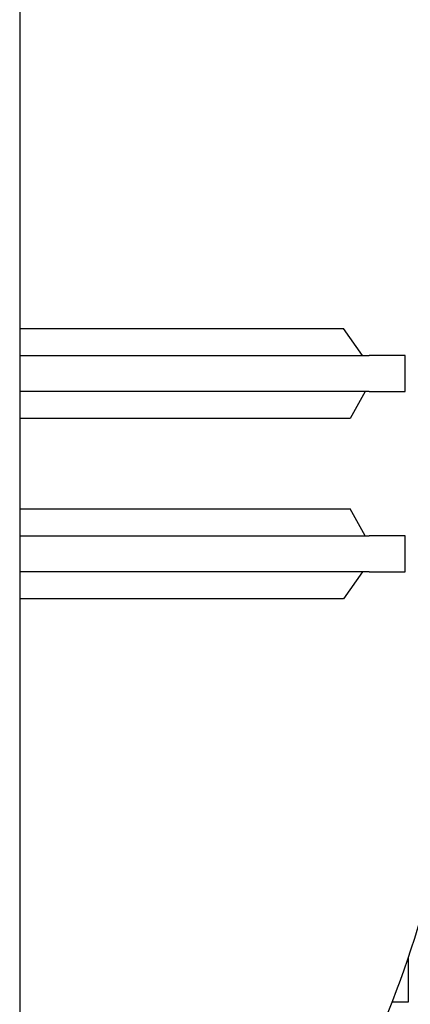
# Model space of a CAD drawing. Header units: inches. Extents: x 5 to 1128, y -85 to 748.
# Tile 650 of 656: x 766 to 777, y 567 to 594. Entities that reach past the tile are written whole.
import ezdxf

# ---------------------------------------------------------------- set-up
doc = ezdxf.new("R2010")
doc.units = ezdxf.units.IN
doc.header["$LTSCALE"] = 32
doc.header["$MEASUREMENT"] = 0
doc.layers.add('Visible (ANSI)', color=7, linetype='Continuous', lineweight=30)

msp = doc.modelspace()

# ---------------------------------------------------------------- linework, layer by layer
at = {"layer": 'Visible (ANSI)'}
for p, q in [((765.78063, 626.43978), (765.78063, 552.43978)), ((765.78063, 585.43664), (765.90563, 585.43664)), ((775.28131, 584.68978), (774.75446, 585.43664)), ((765.78063, 584.68978), (775.46578, 584.68978)), ((776.46578, 584.68978), (775.46578, 584.68978)), ((776.46578, 583.68978), (776.46578, 584.68978)), ((775.46578, 583.68978), (765.78063, 583.68978)), ((775.35547, 583.68978), (774.93906, 582.94292)), ((775.46578, 583.68978), (776.46578, 583.68978)), ((765.90563, 582.94292), (765.78063, 582.94292)), ((774.93906, 582.94292), (765.90563, 582.94292)), ((765.78063, 580.43627), (765.90563, 580.43627)), ((765.90563, 580.43627), (774.93885, 580.43627)), ((775.35514, 579.68978), (774.93885, 580.43627)), ((765.78063, 579.68978), (775.46578, 579.68978)), ((776.46578, 579.68978), (775.46578, 579.68978)), ((776.46578, 578.68978), (776.46578, 579.68978)), ((775.46578, 578.68978), (765.78063, 578.68978)), ((775.28098, 578.68978), (774.75431, 577.94329)), ((775.46578, 578.68978), (776.46578, 578.68978)), ((765.90563, 577.94329), (765.78063, 577.94329)), ((774.75431, 577.94329), (765.90563, 577.94329)), ((776.54813, 567.98031), (776.54813, 566.76603)), ((776.54813, 566.76603), (776.10887, 566.76603))]:
    msp.add_line(p, q, dxfattribs=at)
for points, knots in [([(765.90563, 606.43978), (766.62457, 606.43978), (767.34313, 606.32408), (768.80064, 605.85436), (769.53668, 605.48323), (771.10496, 604.40221), (771.92208, 603.63507), (773.50936, 601.71988), (774.26917, 600.54352), (775.62778, 597.89524), (776.22644, 596.42322), (776.99369, 594.0215), (777.23032, 593.17365), (777.44081, 592.30181)], [0, 0, 0, 0, 0.15976447, 0.15976447, 0.33190344, 0.33190344, 0.54283806, 0.54283806, 0.77254656, 0.77254656, 1.00225505, 1.00225505, 1.12094274, 1.12094274, 1.12094274, 1.12094274]), ([(765.90563, 585.43664), (766.80742, 585.43664), (767.68469, 585.43664), (769.41688, 585.43664), (770.23565, 585.43664), (772.39391, 585.43664), (773.67091, 585.43664), (774.75446, 585.43664)], [-35.82408886, -35.82408886, -35.82408886, -35.82408886, -27.13047331, -27.13047331, -17.86172616, -17.86172616, -0.0564507, -0.0564507, -0.0564507, -0.0564507]), ([(765.90563, 556.93978), (766.62457, 556.93978), (767.34313, 557.05548), (768.80064, 557.5252), (769.53668, 557.89633), (771.10496, 558.97735), (771.92208, 559.74449), (773.50936, 561.65968), (774.26917, 562.83604), (775.62778, 565.48432), (776.22644, 566.95634), (776.99369, 569.35806), (777.23032, 570.20591), (777.44081, 571.07775)], [0, 0, 0, 0, 0.15976447, 0.15976447, 0.33190344, 0.33190344, 0.54283806, 0.54283806, 0.77254656, 0.77254656, 1.00225505, 1.00225505, 1.12094275, 1.12094275, 1.12094275, 1.12094275])]:
    msp.add_open_spline(points, degree=3, knots=knots, dxfattribs=at)

doc.saveas('drawing.dxf')
